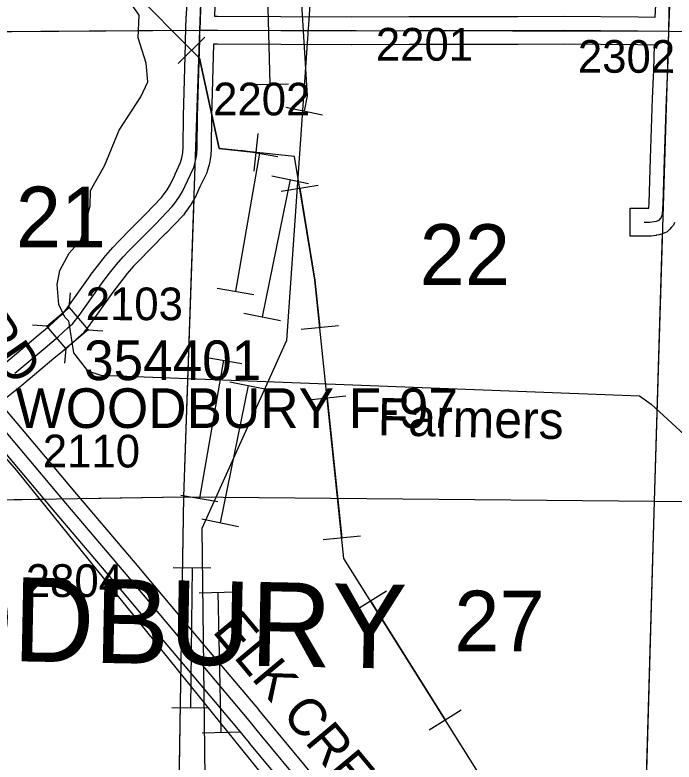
# Model space of a CAD drawing. Extents: x -157.2 to -99.3, y 12.2 to 46.2.
# Drawn here: x -144.094 to -142.682, y 30.494 to 32.094 of the extents above; entities that cross this region are included whole.
import ezdxf

# ---------------------------------------------------------------- set-up
doc = ezdxf.new("R2010")
doc.units = 0
for name, color, linetype in [('tdCoHydroRiver', 7, 'Continuous'), ('tdCoHydroTxtLg', 7, 'Continuous'), ('tdCoPipe', 7, 'Continuous'), ('tdCoPipe1', 7, 'Continuous'), ('tdCoPipe2', 7, 'Continuous'), ('tdCoSecRdNmbr', 7, 'Continuous'), ('tdCoSecRdTxt', 7, 'Continuous'), ('tdCoSecRteBand', 7, 'Continuous'), ('tdCoSecRteCL', 7, 'Continuous'), ('tdCoSectLine', 7, 'Continuous'), ('tdCoSectLinePart', 7, 'Continuous'), ('tdCoSectNmbr', 7, 'Continuous'), ('tdCoStrucSec', 7, 'Continuous'), ('tdCoStrucSecCoName', 7, 'Continuous'), ('tdCoStrucSecFHWANum', 7, 'Continuous'), ('tdCoSurfConc', 7, 'Continuous'), ('tdCoSurfGravel', 7, 'Continuous'), ('tdCoTwpNameTxt', 7, 'Continuous')]:
    doc.layers.add(name, color=color, linetype=linetype)

msp = doc.modelspace()

# ---------------------------------------------------------------- linework, layer by layer
at = {"layer": 'tdCoHydroRiver'}
for points in [[(-143.9791, 31.4387), (-143.9867, 31.4469), (-144, 31.4742), (-144.0033, 31.5169), (-143.9976, 31.5467), (-143.9775, 31.584), (-143.9529, 31.6116), (-143.9331, 31.6852), (-143.932, 31.7183), (-143.9019, 31.771), (-143.871, 31.8474), (-143.8245, 31.9185), (-143.8092, 31.9511), (-143.8127, 31.9907), (-143.8298, 32.045), (-143.8282, 32.0939), (-143.8493, 32.1246)], [(-143.9791, 31.4387), (-143.9687, 31.3705), (-143.9384, 31.3315), (-143.9102, 31.3227), (-142.7562, 31.2783), (-142.7316, 31.2601), (-141.6696, 30.2838), (-141.4548, 30.0727)], [(-144.2447, 31.3274), (-144.1506, 31.186), (-144.0908, 31.1183), (-143.3754, 30.2323), (-143.2616, 30.1594), (-143.1946, 30.1122), (-141.7965, 30.0789), (-141.4548, 30.0727)]]:
    msp.add_lwpolyline(points, dxfattribs=at)
at = {"layer": 'tdCoPipe'}
for p, q in [((-143.7441, 31.99), (-143.6869, 32.0465)), ((-143.5819, 31.7599), (-143.5733, 31.84)), ((-143.5237, 31.7164), (-143.4444, 31.7294)), ((-143.4813, 31.4208), (-143.4011, 31.4292)), ((-143.4655, 31.2696), (-143.3855, 31.278)), ((-143.4341, 30.9702), (-143.354, 30.9786)), ((-143.3666, 30.8176), (-143.2984, 30.8603)), ((-143.2068, 30.5625), (-143.1385, 30.6053))]:
    msp.add_line(p, q, dxfattribs=at)
for points in [[(-144.5317, 38.1832), (-143.5928, 36.8918), (-143.6099, 34.8602), (-143.4402, 34.5415), (-143.5694, 34.3304), (-143.5634, 33.7239), (-143.4667, 33.4993), (-143.5656, 33.4168), (-143.4755, 33.1706), (-143.455, 32.2186), (-143.5122, 31.3968), (-143.6938, 30.9939), (-143.6811, 29.9265), (-143.7347, 27.6406), (-143.7362, 26.8708), (-143.9217, 26.7732), (-143.8183, 26.5085), (-143.8116, 26.1034), (-144.0839, 25.9289), (-143.0557, 24.1836)], [(-141.8432, 23.4016), (-141.8037, 25.2014), (-141.7215, 25.2046), (-141.7263, 25.7254), (-141.7884, 25.7254), (-142.1314, 26.6842), (-142.2613, 26.6924), (-142.6134, 28.1042), (-142.7064, 28.4423), (-142.7747, 28.4366), (-143.0459, 29.9873), (-142.9366, 30.0834), (-143.0259, 30.3496), (-143.3894, 30.93), (-143.4518, 31.5264), (-143.4951, 31.7911), (-143.6569, 31.8084), (-143.6986, 32.0013), (-143.8537, 32.158)], [(-143.7154, 32.0183), (-143.6986, 32.0013), (-143.6569, 31.8084), (-143.5776, 31.7999)], [(-143.484, 31.7229), (-143.4518, 31.5264), (-143.4412, 31.425)], [(-143.4254, 31.2738), (-143.3941, 30.9744)], [(-143.3324, 30.839), (-143.1726, 30.5839)]]:
    msp.add_lwpolyline(points, dxfattribs=at)
at = {"layer": 'tdCoPipe1'}
for p, q in [((-143.5139, 31.8964), (-143.4354, 31.8804)), ((-143.5439, 31.7494), (-143.4653, 31.7334)), ((-143.6037, 31.4555), (-143.5252, 31.4395)), ((-143.6337, 31.3085), (-143.5551, 31.2925)), ((-143.6935, 31.0145), (-143.615, 30.9985)), ((-143.6995, 30.8565), (-143.6194, 30.8581)), ((-143.6933, 30.5565), (-143.6132, 30.5582))]:
    msp.add_line(p, q, dxfattribs=at)
for points in [[(-143.4843, 32.1873), (-143.4681, 31.9207), (-143.4746, 31.8884)], [(-143.5046, 31.7414), (-143.5644, 31.4475)], [(-143.5944, 31.3005), (-143.6543, 31.0065)], [(-143.6594, 30.8573), (-143.6533, 30.5574)]]:
    msp.add_lwpolyline(points, dxfattribs=at)
at = {"layer": 'tdCoPipe2'}
for p, q in [((-143.5882, 31.9449), (-143.508, 31.947)), ((-143.6096, 31.8047), (-143.5307, 31.791)), ((-143.6611, 31.5092), (-143.5821, 31.4954)), ((-143.6868, 31.3614), (-143.6078, 31.3476)), ((-143.7383, 31.0658), (-143.6593, 31.0521)), ((-143.7548, 30.9107), (-143.6747, 30.9099)), ((-143.758, 30.6107), (-143.6779, 30.6099))]:
    msp.add_line(p, q, dxfattribs=at)
for points in [[(-143.5561, 32.2458), (-143.5481, 31.9459)], [(-143.5702, 31.7979), (-143.6216, 31.5023)], [(-143.6473, 31.3545), (-143.6988, 31.059)], [(-143.7147, 30.9103), (-143.718, 30.6103)]]:
    msp.add_lwpolyline(points, dxfattribs=at)
at = {"layer": 'tdCoSecRteBand'}
for points in [[(-144.1133, 31.3499), (-144.0488, 31.4042), (-144.0487, 31.4043), (-144.0486, 31.4044), (-144.0203, 31.4276), (-144.0016, 31.4454), (-144.001, 31.446), (-144.0003, 31.4465), (-143.9915, 31.4539), (-143.9803, 31.4682), (-143.9329, 31.5354), (-143.9327, 31.5357), (-143.9325, 31.536), (-143.9179, 31.5555), (-143.9176, 31.5559), (-143.9173, 31.5562), (-143.8998, 31.5782), (-143.8994, 31.5787), (-143.899, 31.5791), (-143.8845, 31.5959), (-143.884, 31.5965), (-143.8835, 31.597), (-143.8716, 31.6094), (-143.8715, 31.6095), (-143.8713, 31.6097), (-143.8454, 31.6358), (-143.814, 31.6677), (-143.7799, 31.7033), (-143.7758, 31.7086), (-143.7682, 31.7196), (-143.7618, 31.7302), (-143.7518, 31.7513), (-143.7518, 31.7514), (-143.7518, 31.7514), (-143.7391, 31.7782), (-143.7362, 31.7882), (-143.7343, 31.799), (-143.7335, 31.8121), (-143.7328, 31.8767), (-143.7328, 31.877), (-143.7328, 31.8772), (-143.7286, 32.0325), (-143.7286, 32.0325), (-143.7283, 32.0418), (-143.7283, 32.0418), (-143.7283, 32.0419), (-143.7276, 32.0621), (-143.7275, 32.0916), (-143.7266, 32.0916), (-143.7236, 32.1785)], [(-143.6637, 32.1763), (-143.6666, 32.0913), (-143.6598, 32.0913), (-143.5244, 32.0908), (-143.3735, 32.0903), (-143.2501, 32.091), (-143.25, 32.091), (-143.2499, 32.091), (-143.0901, 32.091), (-143.0167, 32.091), (-142.9201, 32.0915), (-142.9199, 32.0915), (-142.9197, 32.0915), (-142.7596, 32.09), (-142.7226, 32.0897), (-142.7226, 32.0903), (-142.7218, 32.1153)], [(-142.6818, 31.6496), (-142.6838, 31.644), (-142.6878, 31.6396), (-142.6922, 31.6347), (-142.697, 31.6294), (-142.7036, 31.6268), (-142.7093, 31.6246), (-142.7119, 31.6236), (-142.7146, 31.623), (-142.7198, 31.6221), (-142.7207, 31.6219), (-142.7216, 31.6218), (-142.7312, 31.6205), (-142.7331, 31.6203), (-142.735, 31.6203), (-142.7466, 31.6203), (-142.7766, 31.6203), (-142.7766, 31.6803), (-142.7466, 31.6803), (-142.7369, 31.6803), (-142.7365, 31.6803), (-142.7356, 31.6914), (-142.7327, 31.7864), (-142.7327, 31.7864), (-142.7327, 31.7864), (-142.7285, 31.9149), (-142.7285, 31.915), (-142.7285, 31.9151), (-142.7266, 31.9617), (-142.726, 31.9756), (-142.7244, 32.0297), (-142.7602, 32.03), (-142.92, 32.0315), (-143.0165, 32.031), (-143.0166, 32.031), (-143.0166, 32.031), (-143.0901, 32.031), (-143.2498, 32.031), (-143.3733, 32.0303), (-143.3734, 32.0303), (-143.3736, 32.0303), (-143.5246, 32.0308), (-143.5246, 32.0308), (-143.5246, 32.0308), (-143.66, 32.0313), (-143.66, 32.0313), (-143.6601, 32.0313), (-143.6686, 32.0313), (-143.6728, 31.8758), (-143.6735, 31.8107), (-143.6735, 31.8099), (-143.6736, 31.8091), (-143.6746, 31.7936), (-143.6747, 31.7919), (-143.6749, 31.7903), (-143.6774, 31.7763), (-143.6777, 31.7747), (-143.6781, 31.7732), (-143.6821, 31.7594), (-143.6827, 31.757), (-143.6838, 31.7548), (-143.6976, 31.7257), (-143.7082, 31.7033), (-143.7088, 31.702), (-143.7095, 31.7007), (-143.7172, 31.6879), (-143.7178, 31.687), (-143.7184, 31.6861), (-143.727, 31.6737), (-143.7273, 31.6733), (-143.7277, 31.6728), (-143.7331, 31.6656), (-143.7342, 31.6643), (-143.7354, 31.663), (-143.7709, 31.626), (-143.771, 31.6259), (-143.7712, 31.6257), (-143.8027, 31.5937), (-143.8027, 31.5936), (-143.8028, 31.5936), (-143.8285, 31.5676), (-143.8397, 31.556), (-143.8533, 31.5403), (-143.8701, 31.5192), (-143.8842, 31.5004), (-143.9318, 31.4329), (-143.9322, 31.4323), (-143.9327, 31.4317), (-143.9462, 31.4144), (-143.9481, 31.412), (-143.9505, 31.4101), (-143.9609, 31.4013), (-143.9798, 31.3834), (-143.9805, 31.3826), (-143.9814, 31.3819), (-144.0103, 31.3581), (-144.0751, 31.3037), (-144.0754, 31.3034), (-144.0758, 31.3032), (-144.1265, 31.263)], [(-144.1249, 31.261), (-144.09, 31.2198), (-144.0291, 31.1478), (-144.0291, 31.1477), (-144.0291, 31.1477), (-143.9618, 31.0676), (-143.8366, 30.9199), (-143.8365, 30.9199), (-143.8364, 30.9198), (-143.7771, 30.8488), (-143.6871, 30.7423), (-143.6871, 30.7423), (-143.687, 30.7423), (-143.5726, 30.606), (-143.5725, 30.6058), (-143.5724, 30.6057), (-143.5453, 30.5727), (-143.4519, 30.4601)], [(-143.4981, 30.4218), (-143.5916, 30.5345), (-143.5916, 30.5345), (-143.5917, 30.5346), (-143.6187, 30.5675), (-143.7329, 30.7036), (-143.8229, 30.8101), (-143.823, 30.8102), (-143.823, 30.8103), (-143.8824, 30.8812), (-144.0076, 31.0288), (-144.0076, 31.0289), (-144.0077, 31.0289), (-144.075, 31.1091), (-144.1359, 31.181)]]:
    msp.add_lwpolyline(points, dxfattribs=at)
at = {"layer": 'tdCoSecRteCL'}
for points in [[(-143.6976, 32.0615), (-143.6936, 32.1775), (-143.6917, 32.2192), (-143.6872, 32.3565), (-143.6857, 32.3984), (-143.6798, 32.5326), (-143.6756, 32.6566), (-143.6737, 32.7176), (-143.671, 32.7999), (-143.6707, 32.8123), (-143.668, 32.8258), (-143.6633, 32.8379), (-143.6468, 32.8764), (-143.6137, 32.9511), (-143.5925, 32.9966), (-143.5897, 33.0025), (-143.5818, 33.0205)], [(-142.6935, 32.0594), (-142.6918, 32.1144), (-142.6887, 32.2285), (-142.6884, 32.2909)], [(-144.0944, 31.3267), (-144.0295, 31.3812), (-144.0004, 31.4051), (-143.9809, 31.4236), (-143.9698, 31.433), (-143.9563, 31.4502), (-143.9084, 31.5181), (-143.8939, 31.5375), (-143.8764, 31.5595), (-143.8618, 31.5763), (-143.85, 31.5886), (-143.8241, 31.6147), (-143.7925, 31.6468), (-143.757, 31.6838), (-143.7516, 31.6909), (-143.743, 31.7033), (-143.7353, 31.7161), (-143.7247, 31.7385), (-143.7109, 31.7676), (-143.707, 31.7814), (-143.7045, 31.7955), (-143.7035, 31.811), (-143.7028, 31.8764), (-143.6983, 32.0409), (-143.6976, 32.0615)], [(-143.6976, 32.0615), (-143.6947, 32.0614), (-143.6599, 32.0613), (-143.5245, 32.0608), (-143.3735, 32.0603), (-143.2499, 32.061), (-143.0901, 32.061), (-143.0166, 32.061), (-142.92, 32.0615), (-142.7599, 32.06), (-142.6935, 32.0594)], [(-142.7466, 31.6503), (-142.735, 31.6503), (-142.7254, 31.6515), (-142.7202, 31.6525), (-142.7145, 31.6547), (-142.7101, 31.6597), (-142.7074, 31.6673), (-142.7056, 31.6897), (-142.7027, 31.7854), (-142.6985, 31.9139), (-142.6966, 31.9605), (-142.696, 31.9746), (-142.6935, 32.0594)], [(-142.6935, 32.0594), (-142.6277, 32.0588), (-142.4501, 32.0561), (-142.3881, 32.0554)], [(-143.2519, 30.0444), (-143.2503, 30.0996), (-143.2486, 30.1544), (-143.2496, 30.1642), (-143.2523, 30.1716), (-143.2587, 30.182), (-143.279, 30.2069), (-143.3367, 30.2745), (-143.475, 30.4409), (-143.5685, 30.5536), (-143.5956, 30.5867), (-143.71, 30.723), (-143.8, 30.8295), (-143.8594, 30.9005), (-143.9847, 31.0482), (-144.052, 31.1284), (-144.113, 31.2004), (-144.148, 31.2418), (-144.1695, 31.2682)]]:
    msp.add_lwpolyline(points, dxfattribs=at)
at = {"layer": 'tdCoSectLine'}
for points in [[(-143.6658, 33.0569), (-143.698, 32.0615)], [(-142.6939, 32.0594), (-142.6849, 32.546), (-142.6626, 33.0664)], [(-144.7058, 32.0548), (-143.698, 32.0615)], [(-143.7323, 31.0616), (-143.698, 32.0615)], [(-143.698, 32.0615), (-142.6939, 32.0594)], [(-142.7246, 31.0529), (-142.6939, 32.0594)], [(-142.6939, 32.0594), (-141.7321, 32.0408), (-141.6915, 32.0364)], [(-144.7336, 31.0461), (-143.7323, 31.0616)], [(-143.7486, 30.0444), (-143.7323, 31.0616)], [(-143.7323, 31.0616), (-143.7249, 31.0616), (-142.7246, 31.0529)], [(-142.7534, 30.0443), (-142.7246, 31.0529)], [(-142.7246, 31.0529), (-141.7222, 31.0478)]]:
    msp.add_lwpolyline(points, dxfattribs=at)
at = {"layer": 'tdCoSectLinePart'}
for points in [[(-144.6611, 32.0551), (-143.728, 32.0613)], [(-143.7323, 31.0616), (-143.7104, 31.7001)], [(-142.7246, 31.0529), (-142.7071, 31.6259)], [(-144.7336, 31.0461), (-144.0314, 31.057)], [(-143.9541, 31.0582), (-143.7323, 31.0616)], [(-143.7365, 30.8004), (-143.7323, 31.0616)], [(-143.7323, 31.0616), (-143.7249, 31.0616), (-142.7246, 31.0529)], [(-142.7525, 30.0742), (-142.7246, 31.0529)], [(-142.7246, 31.0529), (-142.0022, 31.0492)], [(-143.7481, 30.0742), (-143.7379, 30.7091)]]:
    msp.add_lwpolyline(points, dxfattribs=at)
at = {"layer": 'tdCoStrucSec'}
for p, q in [((-143.9776, 31.4677), (-143.9749, 31.4989)), ((-144.0254, 31.4273), (-144.0566, 31.43)), ((-143.9372, 31.4199), (-143.906, 31.4173)), ((-143.985, 31.3795), (-143.9876, 31.3483))]:
    msp.add_line(p, q, dxfattribs=at)
msp.add_lwpolyline([(-144.0254, 31.4273), (-143.9776, 31.4677), (-143.9372, 31.4199), (-143.985, 31.3795)], close=True, dxfattribs=at)
at = {"layer": 'tdCoSurfConc'}
for points in [[(-142.6966, 31.9605), (-142.696, 31.9746), (-142.6935, 32.0594), (-142.6918, 32.1144), (-142.6887, 32.2285), (-142.6884, 32.2909)], [(-142.6935, 32.0594), (-142.6277, 32.0588), (-142.4501, 32.0561), (-142.3881, 32.0554)]]:
    msp.add_lwpolyline(points, dxfattribs=at)
at = {"layer": 'tdCoSurfGravel'}
for points in [[(-144.0944, 31.3267), (-144.0295, 31.3812), (-144.0004, 31.4051), (-143.9809, 31.4236), (-143.9698, 31.433), (-143.9563, 31.4502), (-143.9084, 31.5181), (-143.8939, 31.5375), (-143.8764, 31.5595), (-143.8618, 31.5763), (-143.85, 31.5886), (-143.8241, 31.6147), (-143.7925, 31.6468), (-143.757, 31.6838), (-143.7516, 31.6909), (-143.743, 31.7033), (-143.7353, 31.7161), (-143.7247, 31.7385), (-143.7109, 31.7676), (-143.707, 31.7814), (-143.7045, 31.7955), (-143.7035, 31.811), (-143.7028, 31.8764), (-143.6983, 32.0409), (-143.6976, 32.0615), (-143.6936, 32.1775)], [(-143.6976, 32.0615), (-143.6947, 32.0614), (-143.6599, 32.0613), (-143.5245, 32.0608), (-143.3735, 32.0603), (-143.2499, 32.061), (-143.0901, 32.061), (-143.0166, 32.061), (-142.92, 32.0615), (-142.7599, 32.06), (-142.6935, 32.0594)], [(-142.7466, 31.6503), (-142.735, 31.6503), (-142.7254, 31.6515), (-142.7202, 31.6525), (-142.7145, 31.6547), (-142.7101, 31.6597), (-142.7074, 31.6673), (-142.7056, 31.6897), (-142.7027, 31.7854), (-142.6985, 31.9139), (-142.6966, 31.9605)], [(-143.2519, 30.0444), (-143.2503, 30.0996), (-143.2486, 30.1544), (-143.2496, 30.1642), (-143.2523, 30.1716), (-143.2587, 30.182), (-143.279, 30.2069), (-143.3367, 30.2745), (-143.475, 30.4409), (-143.5685, 30.5536), (-143.5956, 30.5867), (-143.71, 30.723), (-143.8, 30.8295), (-143.8594, 30.9005), (-143.9847, 31.0482), (-144.052, 31.1284), (-144.113, 31.2004), (-144.148, 31.2418), (-144.1695, 31.2682)]]:
    msp.add_lwpolyline(points, dxfattribs=at)

# ---------------------------------------------------------------- texts
at = {"layer": 'tdCoHydroTxtLg'}
msp.add_text('Farmers', height=0.08, rotation=358.7758, dxfattribs=at).set_placement((-143.3177, 31.194))
at = {"layer": 'tdCoSecRdNmbr'}
for s, rotation, p in [('2201', 359.8907, (-143.3211, 31.9965)), ('2302', 359.891, (-142.8885, 31.9706)), ('2202', 359.8904, (-143.6696, 31.8793)), ('2103', 359.8902, (-143.9425, 31.4405)), ('2110', 359.8901, (-144.0343, 31.1251)), ('2804', 359.8901, (-144.0707, 30.8476))]:
    msp.add_text(s, height=0.07, rotation=rotation, dxfattribs=at).set_placement(p)
at = {"layer": 'tdCoSecRdTxt'}
for rotation, p in [(304.5813, (-144.5427, 31.9426)), (309.86, (-143.673, 30.7734))]:
    msp.add_text('ELK CREEK RD', height=0.08, rotation=rotation, dxfattribs=at).set_placement(p)
at = {"layer": 'tdCoSectNmbr'}
for s, rotation, p in [('21', 359.8899, (-144.0921, 31.5965)), ('22', 359.8907, (-143.2272, 31.516)), ('27', 359.8907, (-143.1532, 30.7309))]:
    msp.add_text(s, height=0.13, rotation=rotation, dxfattribs=at).set_placement(p)
at = {"layer": 'tdCoStrucSecCoName'}
msp.add_text('WOODBURY F-97', height=0.085, dxfattribs=at).set_placement((-144.0926, 31.2094))
at = {"layer": 'tdCoStrucSecFHWANum'}
msp.add_text('354401', height=0.085, dxfattribs=at).set_placement((-143.9458, 31.3119))
at = {"layer": 'tdCoTwpNameTxt'}
msp.add_text('WOODBURY', height=0.18, rotation=358.8907, dxfattribs=at).set_placement((-144.7008, 30.7214))

doc.saveas('drawing.dxf')
